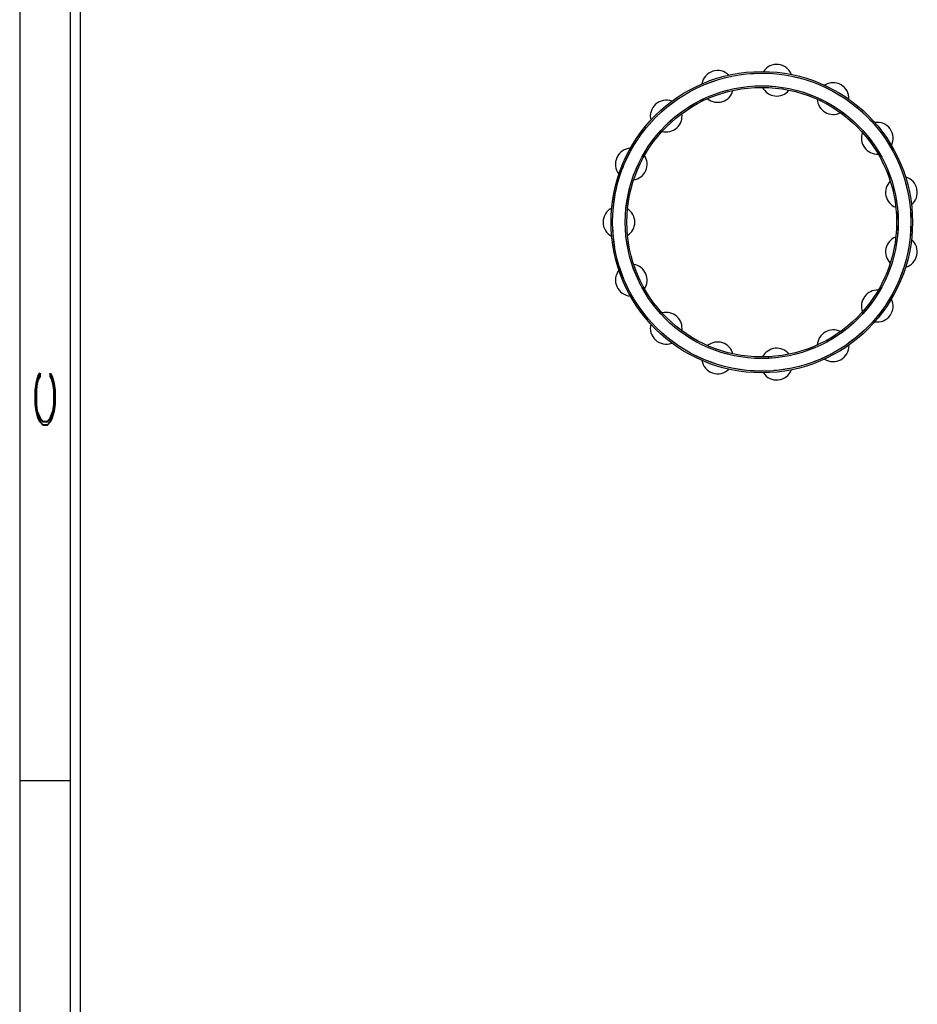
# Model space of a CAD drawing. Header units: inches. Extents: x 1880 to 2363, y -453 to -54.
# Tile 800 of 1056: x 2056.4 to 2060.85, y -124.56 to -119.67. Entities that reach past the tile are written whole.
import ezdxf

# ---------------------------------------------------------------- set-up
doc = ezdxf.new("R2010")
doc.units = ezdxf.units.IN
doc.header["$LTSCALE"] = 0.5
doc.header["$MEASUREMENT"] = 0
doc.linetypes.add('HIDDEN', pattern=[0.225, 0.15, -0.075])
for name, color, linetype in [('SID-M-D', 42, 'Continuous'), ('SID-M-H', 4, 'HIDDEN'), ('SID-M-S', 105, 'Continuous')]:
    doc.layers.add(name, color=color, linetype=linetype)
doc.styles.add('R', font='ROMAND.SHX')

# ---------------------------------------------------------------- blocks, each defined once
blk = doc.blocks.new('*U9')
at = {"layer": 'SID-M-S'}
for p, q in [((-34.55, 22), (-34.55, 0)), ((-34.3, 22), (-34.3, 0)), ((-34.25, 22), (-34.25, 0)), ((-34.55, 7), (-34.3, 7))]:
    blk.add_line(p, q, dxfattribs=at)
at = {"layer": 'SID-M-D', "style": 'R', "width": 4}
blk.add_text('C', height=0.1, rotation=90, dxfattribs=at).set_placement((-34.3738, 8.7151))

msp = doc.modelspace()

# ---------------------------------------------------------------- linework, layer by layer
at = {"layer": 'SID-M-H'}
for radius in [0.74016, 0.67717]:
    msp.add_circle((2060.08014, -120.67906), radius, dxfattribs=at)
at = {"layer": 'SID-M-S'}
for radius in [0.74803, 0.74016, 0.67717, 0.66929]:
    msp.add_circle((2060.08014, -120.67906), radius, dxfattribs=at)
for centre, start, end in [((2060.15421, -119.97428), 21.30062, 146.40071), ((2059.86115, -120.00508), 45.28864, 170.39753), ((2060.15421, -119.97428), 206.80031, 320.80622), ((2060.43447, -120.06534), 357.29236, 122.40486), ((2059.86115, -120.00508), 230.78784, 344.97765), ((2059.60595, -120.15242), 69.2807, 194.39497), ((2060.43447, -120.06534), 182.80867, 296.82666), ((2059.60595, -120.15242), 254.78032, 8.91691), ((2060.65346, -120.26252), 333.29733, 98.41031), ((2060.65346, -120.26252), 158.8195, 272.84386), ((2059.43274, -120.39082), 93.26875, 218.39269), ((2059.43274, -120.39082), 278.77762, 32.91279), ((2060.77331, -120.53172), 309.29057, 74.4174), ((2060.77331, -120.53172), 134.82715, 248.85815), ((2059.37148, -120.67906), 117.26267, 242.39035), ((2059.37148, -120.67906), 302.77701, 56.90919), ((2060.77331, -120.8264), 110.83191, 224.86989), ((2060.77331, -120.8264), 285.28375, 50.42649), ((2059.43274, -120.9673), 326.77847, 80.90577), ((2059.43274, -120.9673), 141.26041, 266.3876), ((2060.65346, -121.0956), 86.83412, 200.87942), ((2060.65346, -121.0956), 261.27719, 26.4379), ((2059.60595, -121.2057), 350.79911, 104.90219), ((2059.60595, -121.2057), 165.26049, 290.38409), ((2060.43447, -121.29278), 62.83408, 176.88707), ((2059.86115, -121.35304), 14.82855, 128.89811), ((2060.15421, -121.38384), 38.83211, 152.89318), ((2060.43447, -121.29278), 237.27125, 0), ((2059.86115, -121.35304), 189.26255, 314.37949), ((2060.15421, -121.38384), 213.26625, 338.37345)]:
    msp.add_arc(centre, 0.07874, start, end, dxfattribs=at)

# ---------------------------------------------------------------- block references
at = {"layer": 'SID-M-D'}
msp.add_blockref('*U9', (2090.94783, -130.452), dxfattribs=at)

doc.saveas('drawing.dxf')
